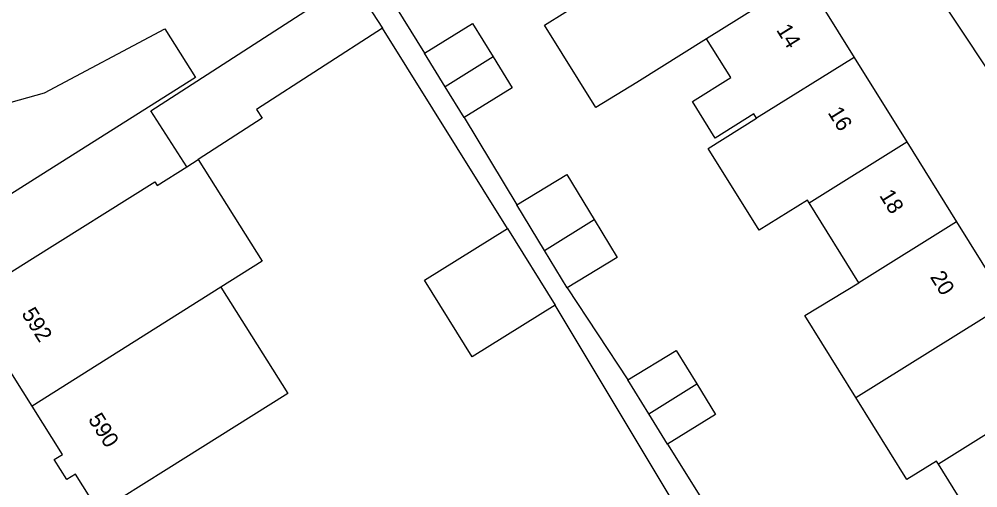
# Model space of a CAD drawing. Extents: x 159353 to 160616, y 385893 to 387321.
# Drawn here: x 159591.1 to 159651.7, y 386047.5 to 386077.1 of the extents above; entities that cross this region are included whole.
import ezdxf

# ---------------------------------------------------------------- set-up
doc = ezdxf.new("R2010")
doc.units = 0
for name, color, linetype in [('IMGEO_Pand', 7, 'Continuous'), ('IMGEO_Pand_nummerreeks', 7, 'Continuous'), ('IMGEO_Voetpad_open', 7, 'Continuous')]:
    doc.layers.add(name, color=color, linetype=linetype)

msp = doc.modelspace()

# ---------------------------------------------------------------- linework, layer by layer
at = {"layer": 'IMGEO_Pand'}
for points in [[(159601.726, 386067.771), (159599.444, 386071.301), (159612.159, 386079.52)], [(159612.159, 386079.52), (159614.088, 386076.536)], [(159634.575, 386075.859), (159630.164, 386073.091), (159627.574, 386071.502), (159624.337, 386076.711), (159626.901, 386078.332), (159628.789, 386079.509)], [(159640.76, 386079.72), (159634.575, 386075.859)], [(159640.76, 386079.72), (159643.901, 386074.676)], [(159581.868, 386075.11), (159585.849, 386068.798), (159586.758, 386070.774), (159592.728, 386072.448), (159600.332, 386076.482), (159602.274, 386073.403), (159592.505, 386067.241), (159588.276, 386064.573), (159586.392, 386067.558), (159579.498, 386063.209), (159578.783, 386064.342), (159577.539, 386063.557), (159573.558, 386069.868)], [(159614.088, 386076.536), (159606.131, 386071.393), (159606.484, 386070.846), (159602.437, 386068.231)], [(159616.745, 386074.948), (159619.785, 386076.82), (159621.086, 386074.708)], [(159637.732, 386070.832), (159637.564, 386071.102), (159635.122, 386069.581), (159633.679, 386071.898), (159636.102, 386073.407), (159634.575, 386075.859)], [(159618.056, 386072.82), (159616.745, 386074.948)], [(159621.086, 386074.708), (159618.056, 386072.82)], [(159621.086, 386074.708), (159622.285, 386072.76), (159619.246, 386070.888)], [(159643.901, 386074.676), (159637.732, 386070.832)], [(159643.901, 386074.676), (159647.225, 386069.338)], [(159619.246, 386070.888), (159618.056, 386072.82)], [(159641.057, 386065.493), (159640.957, 386065.654), (159637.903, 386063.751), (159634.677, 386068.927), (159637.732, 386070.832)], [(159641.057, 386065.493), (159647.225, 386069.338)], [(159647.225, 386069.338), (159650.372, 386064.285)], [(159601.726, 386067.771), (159602.437, 386068.231)], [(159602.437, 386068.231), (159606.492, 386061.804), (159603.882, 386060.157)], [(159591.946, 386052.626), (159587.745, 386059.316), (159591.98, 386061.976), (159599.697, 386066.822), (159599.846, 386066.585), (159601.726, 386067.771)], [(159622.578, 386065.353), (159625.738, 386067.275), (159627.465, 386064.435)], [(159644.204, 386060.439), (159641.057, 386065.493)], [(159624.326, 386062.479), (159622.578, 386065.353)], [(159624.326, 386062.479), (159627.465, 386064.435)], [(159627.465, 386064.435), (159628.93, 386062.026), (159625.771, 386060.104)], [(159650.372, 386064.285), (159644.204, 386060.439)], [(159650.372, 386064.285), (159653.576, 386059.14)], [(159625.017, 386059.01), (159619.771, 386055.748), (159616.753, 386060.601), (159621.999, 386063.863)], [(159621.999, 386063.863), (159625.017, 386059.01)], [(159625.771, 386060.104), (159624.326, 386062.479)], [(159603.882, 386060.157), (159608.1, 386053.439), (159600.412, 386048.612), (159596.177, 386045.953), (159594.681, 386048.336), (159594.141, 386047.997), (159593.347, 386049.261), (159593.857, 386049.582), (159591.946, 386052.626)], [(159603.882, 386060.157), (159591.946, 386052.626)], [(159644.004, 386053.176), (159640.778, 386058.358), (159644.204, 386060.439)], [(159644.004, 386053.176), (159653.576, 386059.14)], [(159629.609, 386054.29), (159632.649, 386056.162), (159633.952, 386054.046)], [(159630.923, 386052.158), (159629.609, 386054.29)], [(159630.923, 386052.158), (159633.952, 386054.046)], [(159633.952, 386054.046), (159635.149, 386052.102), (159632.11, 386050.23)], [(159656.924, 386053.763), (159649.228, 386048.967)], [(159649.228, 386048.967), (159649.107, 386049.161), (159647.231, 386047.993), (159644.004, 386053.176)], [(159632.11, 386050.23), (159630.923, 386052.158)], [(159653.436, 386042.209), (159649.228, 386048.967)]]:
    msp.add_lwpolyline(points, dxfattribs=at)
at = {"layer": 'IMGEO_Voetpad_open'}
for points in [[(159665.788, 386049.899), (159666.048, 386052.236), (159654.99, 386069.935), (159647.967, 386080.518), (159644.145, 386086.744), (159642.808, 386089.045), (159635.064, 386101.827), (159618.898, 386127.7)], [(159614.544, 386078.52), (159616.745, 386074.948)], [(159621.999, 386063.863), (159614.088, 386076.536)], [(159619.246, 386070.888), (159622.578, 386065.353)], [(159625.771, 386060.104), (159629.609, 386054.29)], [(159649.294, 386037.237), (159641.179, 386032.132), (159640.082, 386033.894), (159625.017, 386059.01)], [(159632.11, 386050.23), (159636.161, 386043.768)]]:
    msp.add_lwpolyline(points, dxfattribs=at)

# ---------------------------------------------------------------- texts
at = {"layer": 'IMGEO_Pand_nummerreeks'}
for s, rotation, p in [('14', 301.91183, (159638.954, 386076.415)), ('16', 301.91354, (159642.21, 386071.186)), ('18', 301.91183, (159645.468, 386065.955)), ('20', 301.91183, (159648.676, 386060.804)), ('592', 302.12553, (159591.245, 386058.481)), ('590', 302.37869, (159595.453, 386051.801))]:
    msp.add_text(s, height=1, rotation=rotation, dxfattribs=at).set_placement(p)

doc.saveas('drawing.dxf')
